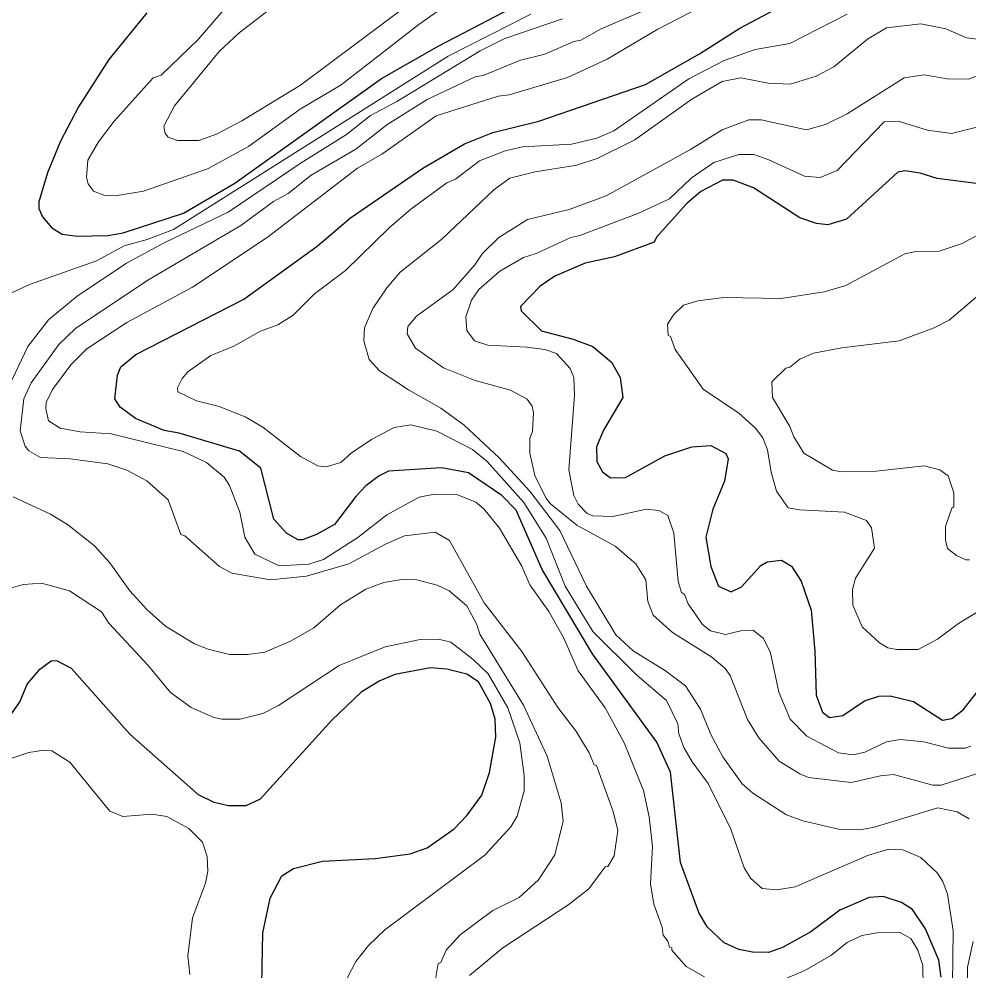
# Model space of a CAD drawing. Extents: x 598.3 to 623.2, y 6902.2 to 6930.1.
# Drawn here: x 618.956 to 620.18, y 6913.109 to 6914.337 of the extents above; entities that cross this region are included whole.
import ezdxf

# ---------------------------------------------------------------- set-up
doc = ezdxf.new("R2010")
doc.units = 0
doc.header["$LTSCALE"] = 0.032
doc.layers.add('1', color=7, linetype='Continuous', lineweight=25)
doc.layers.add('2', color=7, linetype='Continuous', lineweight=13)

msp = doc.modelspace()

# ---------------------------------------------------------------- linework, layer by layer
at = {"layer": '1'}
for points in [[(619.1201, 6914.3447), (619.0713, 6914.2843), (619.0321, 6914.2234), (619.0091, 6914.1792), (618.9923, 6914.1384), (618.9811, 6914.1008), (618.9811, 6914.0923), (618.9857, 6914.0816), (618.9979, 6914.0675), (619.0113, 6914.0592), (619.0305, 6914.0568), (619.0698, 6914.0576), (619.0898, 6914.0609), (619.1675, 6914.0861), (619.2339, 6914.125), (619.4228, 6914.2598), (619.4965, 6914.3019), (619.6545, 6914.3846)], [(619.0823, 6913.8774), (619.0868, 6913.888), (619.106, 6913.904), (619.2452, 6913.9752), (619.3399, 6914.0438), (619.3828, 6914.0804), (619.4759, 6914.1444), (619.5299, 6914.1757), (619.5664, 6914.1901), (619.6257, 6914.205), (619.7633, 6914.252), (619.8329, 6914.2917), (619.8847, 6914.3249), (619.9359, 6914.3521)], [(620.1929, 6914.124), (620.1393, 6914.1311), (620.1173, 6914.1378), (620.0973, 6914.1408), (620.0885, 6914.1393), (620.022, 6914.0787), (619.998, 6914.0714), (619.9835, 6914.0729), (619.9619, 6914.0804), (619.9022, 6914.1191), (619.8763, 6914.1288), (619.8625, 6914.1286), (619.8345, 6914.1144), (619.8164, 6914.0988), (619.7771, 6914.0555), (619.7741, 6914.0488), (619.7232, 6914.0299), (619.6853, 6914.0219), (619.6464, 6914.0049), (619.6275, 6913.9921), (619.602, 6913.9659), (619.6029, 6913.9602), (619.6292, 6913.9347), (619.6698, 6913.9238), (619.695, 6913.9143), (619.7193, 6913.894), (619.7303, 6913.8745), (619.7337, 6913.8487), (619.709, 6913.8062), (619.6999, 6913.7848), (619.7004, 6913.7659), (619.7078, 6913.7526), (619.7178, 6913.7447), (619.7374, 6913.7453), (619.7881, 6913.7734), (619.8229, 6913.7847), (619.8472, 6913.7864), (619.8667, 6913.7764), (619.8698, 6913.7694), (619.8648, 6913.7404), (619.8499, 6913.7045), (619.8408, 6913.6685), (619.8473, 6913.6307), (619.8571, 6913.6051), (619.8734, 6913.5979), (619.8868, 6913.6043), (619.9117, 6913.6316), (619.9198, 6913.6365), (619.9384, 6913.6389), (619.9515, 6913.6311), (619.9637, 6913.6115), (619.9767, 6913.5743), (619.9816, 6913.5212), (619.9832, 6913.4645), (619.9914, 6913.4428), (620.0002, 6913.4356), (620.0175, 6913.4385), (620.0454, 6913.4572), (620.0641, 6913.4634), (620.0784, 6913.4635), (620.1085, 6913.4562), (620.1459, 6913.4322), (620.158, 6913.4343), (620.1728, 6913.4458), (620.1916, 6913.4697)], [(620.1444, 6913.1009), (620.1413, 6913.1229), (620.1239, 6913.1634), (620.1075, 6913.1883), (620.0932, 6913.197), (620.0693, 6913.2051), (620.0513, 6913.2035), (620.0136, 6913.1871), (619.9761, 6913.1595), (619.9398, 6913.139), (619.9215, 6913.1328), (619.9009, 6913.1331), (619.8836, 6913.1367), (619.8645, 6913.1452), (619.8424, 6913.1656), (619.8317, 6913.1844), (619.8084, 6913.2486), (619.7955, 6913.3652), (619.7778, 6913.4041), (619.6948, 6913.518), (619.6299, 6913.6265), (619.5965, 6913.7033), (619.578, 6913.7219), (619.5349, 6913.7515), (619.5003, 6913.7576), (619.432, 6913.7534), (619.4198, 6913.7475), (619.4026, 6913.7344), (619.3895, 6913.7206), (619.3623, 6913.6846), (619.3392, 6913.6717), (619.3211, 6913.665), (619.3152, 6913.6651), (619.3006, 6913.6731), (619.284, 6913.6915), (619.2674, 6913.7574), (619.2399, 6913.7792), (619.1621, 6913.8027), (619.1426, 6913.8059), (619.1055, 6913.8214), (619.0861, 6913.8359), (619.079, 6913.8469), (619.0823, 6913.8774)], [(619.2677, 6913.0478), (619.27, 6913.1579), (619.2792, 6913.2026), (619.2942, 6913.2317), (619.3092, 6913.2409), (619.3469, 6913.2505), (619.4146, 6913.2537), (619.4596, 6913.2601), (619.4816, 6913.2677), (619.5164, 6913.2922), (619.5331, 6913.3096), (619.552, 6913.3356), (619.562, 6913.3647), (619.5703, 6913.4105), (619.5695, 6913.4335), (619.5634, 6913.4538), (619.5479, 6913.4818), (619.5328, 6913.4918), (619.5072, 6913.4982), (619.4859, 6913.4998), (619.4398, 6913.4914), (619.4198, 6913.4828), (619.3965, 6913.4686), (619.3589, 6913.4324), (619.2662, 6913.3303), (619.2479, 6913.3218), (619.2252, 6913.3218), (619.207, 6913.326), (619.1869, 6913.3362), (619.0982, 6913.4143), (619.0231, 6913.499), (619.0043, 6913.5087), (618.997, 6913.5085), (618.9808, 6913.4962), (618.9661, 6913.4794), (618.9567, 6913.4562), (618.9422, 6913.436)]]:
    msp.add_lwpolyline(points, dxfattribs=at)
at = {"layer": '2'}
for points in [[(619.5233, 6914.3668), (619.4708, 6914.3298), (619.371, 6914.2517), (619.3178, 6914.2203), (619.2512, 6914.1724), (619.1985, 6914.1436), (619.1161, 6914.1148), (619.0794, 6914.1085), (619.065, 6914.1094), (619.0514, 6914.1145), (619.0445, 6914.1243), (619.0426, 6914.1324), (619.0442, 6914.1547), (619.0581, 6914.1783), (619.0781, 6914.2049), (619.1286, 6914.2606), (619.1386, 6914.2643), (619.1865, 6914.3101), (619.2943, 6914.4357)], [(619.5037, 6914.39), (619.3184, 6914.2514), (619.2429, 6914.2052), (619.2101, 6914.188), (619.1872, 6914.18), (619.16, 6914.1799), (619.1476, 6914.1842), (619.1439, 6914.1889), (619.1422, 6914.1984), (619.1558, 6914.2245), (619.2135, 6914.2949), (619.2393, 6914.319), (619.3026, 6914.3678)], [(619.8391, 6913.1014), (619.8157, 6913.1145), (619.7972, 6913.1357), (619.797, 6913.1386), (619.794, 6913.1396), (619.792, 6913.1472), (619.7859, 6913.1549), (619.7847, 6913.1652), (619.7737, 6913.1951), (619.7695, 6913.2214), (619.772, 6913.2695), (619.7677, 6913.3078), (619.7604, 6913.3418), (619.7354, 6913.403), (619.7111, 6913.4483), (619.6765, 6913.4958), (619.6576, 6913.539), (619.6385, 6913.5725), (619.6142, 6913.6067), (619.6037, 6913.6308), (619.5751, 6913.6798), (619.5545, 6913.7051), (619.5443, 6913.7136), (619.5201, 6913.7232), (619.491, 6913.724), (619.4714, 6913.72), (619.4296, 6913.6973), (619.3924, 6913.668), (619.3481, 6913.6396), (619.3289, 6913.6334), (619.2908, 6913.6312), (619.2597, 6913.6464), (619.2465, 6913.6685), (619.24, 6913.7006), (619.227, 6913.7349), (619.22, 6913.7457), (619.1974, 6913.7646), (619.167, 6913.7789), (619.0744, 6913.8018), (619.0343, 6913.8043), (619.0084, 6913.8091), (618.9937, 6913.8186), (618.9902, 6913.834), (618.9907, 6913.842), (618.9987, 6913.8589), (619.0224, 6913.8908), (619.0428, 6913.9113), (619.0946, 6913.9454), (619.1792, 6913.9906), (619.2756, 6914.055), (619.3919, 6914.1445), (619.423, 6914.1624), (619.4931, 6914.2116), (619.5731, 6914.2371), (619.5874, 6914.2387), (619.6624, 6914.2614), (619.7139, 6914.2847), (619.7792, 6914.3236), (619.8613, 6914.3666)], [(619.7591, 6914.347), (619.7061, 6914.3238), (619.6799, 6914.3095), (619.6707, 6914.3077), (619.6333, 6914.2915), (619.602, 6914.2837), (619.554, 6914.2639), (619.5436, 6914.262), (619.4818, 6914.2327), (619.4295, 6914.2002), (619.3899, 6914.169), (619.3322, 6914.1351), (619.3024, 6914.1118), (619.2836, 6914.1011), (619.2415, 6914.0704), (619.1217, 6914), (619.0285, 6913.9373), (619.0069, 6913.9167), (618.971, 6913.8676), (618.9617, 6913.8466), (618.9568, 6913.8056), (618.9633, 6913.7858), (618.9683, 6913.7799), (618.983, 6913.7711), (619.0215, 6913.7694), (619.0699, 6913.763), (619.0947, 6913.7547), (619.1201, 6913.7412), (619.1478, 6913.7167), (619.1641, 6913.6717), (619.1693, 6913.6702), (619.2139, 6913.6306), (619.2297, 6913.6218), (619.2797, 6913.6132), (619.3259, 6913.6181), (619.3807, 6913.6341), (619.4281, 6913.6595), (619.4525, 6913.6699), (619.4918, 6913.6746)], [(619.6152, 6914.3431), (619.5086, 6914.2889), (619.1548, 6914.0653), (619.1208, 6914.0524), (619.0911, 6914.0441), (619.0556, 6914.0246), (618.9691, 6913.9942), (618.9368, 6913.9794)], [(618.9461, 6913.8707), (618.9669, 6913.9143), (618.9935, 6913.9486), (619.0303, 6913.979), (619.0942, 6914.0218), (619.1435, 6914.0485), (619.2253, 6914.0875), (619.3192, 6914.1513), (619.3775, 6914.1878), (619.4085, 6914.2121), (619.4424, 6914.2301), (619.55, 6914.2956), (619.5817, 6914.3117), (619.656, 6914.3367)], [(620.0232, 6914.3431), (619.9493, 6914.3051), (619.9045, 6914.2973), (619.8644, 6914.2832), (619.8188, 6914.2594), (619.7223, 6914.1926), (619.7005, 6914.1832), (619.6676, 6914.1751), (619.6044, 6914.1717), (619.5823, 6914.1665)], [(620.1805, 6913.3049), (620.1648, 6913.3143), (620.1398, 6913.3194), (620.0568, 6913.294), (620.0388, 6913.291), (620.0118, 6913.2919), (619.966, 6913.3025), (619.9449, 6913.3102), (619.9016, 6913.338), (619.8879, 6913.35), (619.8627, 6913.3849), (619.8472, 6913.414), (619.8341, 6913.4467), (619.8146, 6913.4765), (619.7887, 6913.4959), (619.7473, 6913.5216), (619.7248, 6913.5422), (619.6869, 6913.6051), (619.6525, 6913.6771), (619.6142, 6913.7279), (619.5746, 6913.7708), (619.5294, 6913.8127), (619.4993, 6913.8348), (619.4577, 6913.8582), (619.4203, 6913.8831), (619.4069, 6913.8976), (619.4002, 6913.9217), (619.4007, 6913.9384), (619.4116, 6913.9635), (619.4297, 6913.99), (619.4467, 6914.01), (619.5005, 6914.0526), (619.5675, 6914.1163), (619.5883, 6914.1312), (619.6208, 6914.1394), (619.6747, 6914.148), (619.701, 6914.1569), (619.7493, 6914.1809), (619.8227, 6914.2331), (619.8621, 6914.2559), (619.8861, 6914.2607), (619.9211, 6914.2541), (619.9495, 6914.2527), (619.983, 6914.263), (620.0057, 6914.2752), (620.0492, 6914.3105), (620.0739, 6914.3255), (620.1182, 6914.3303), (620.1502, 6914.3239), (620.1769, 6914.3126), (620.2022, 6914.3094)], [(620.2177, 6914.2744), (620.1798, 6914.259), (620.1519, 6914.2595), (620.1224, 6914.2648), (620.0966, 6914.2607), (620.0229, 6914.2143), (619.9951, 6914.2005), (619.9705, 6914.1936), (619.9123, 6914.2065), (619.8961, 6914.2065), (619.8621, 6914.1936), (619.8211, 6914.1683), (619.7126, 6914.1084), (619.6646, 6914.0908), (619.6111, 6914.0779), (619.5741, 6914.0547), (619.5524, 6914.0338), (619.543, 6914.0197), (619.5153, 6913.9879), (619.468, 6913.9536), (619.4568, 6913.9401), (619.4558, 6913.9307), (619.4666, 6913.912), (619.5029, 6913.8867), (619.5434, 6913.8706), (619.5889, 6913.858), (619.6106, 6913.8464), (619.6172, 6913.8374), (619.6189, 6913.8288), (619.6174, 6913.8048), (619.6141, 6913.7961), (619.6141, 6913.7765), (619.6205, 6913.7478), (619.6345, 6913.719), (619.6407, 6913.7112), (619.6744, 6913.684), (619.7242, 6913.6568), (619.7506, 6913.6338), (619.7637, 6913.6135), (619.7663, 6913.5854), (619.773, 6913.5677), (619.7977, 6913.5452), (619.8486, 6913.5137), (619.866, 6913.4988), (619.8724, 6913.4899), (619.8944, 6913.433), (619.9091, 6913.4095), (619.9354, 6913.3794), (619.9621, 6913.363), (619.9734, 6913.3585), (620.0283, 6913.3518), (620.0661, 6913.3607), (620.083, 6913.3623), (620.1336, 6913.3485), (620.1441, 6913.3485), (620.2099, 6913.3695)], [(620.2023, 6914.2001), (620.1574, 6914.1888), (620.1267, 6914.1933), (620.089, 6914.2048), (620.0707, 6914.204), (620.0101, 6914.1412), (619.9881, 6914.1321), (619.9682, 6914.1338), (619.9223, 6914.1552), (619.9028, 6914.1619), (619.8834, 6914.1621), (619.8511, 6914.1516), (619.8218, 6914.1313), (619.794, 6914.1048), (619.7531, 6914.0858), (619.6786, 6914.0575), (619.6669, 6914.0549), (619.6222, 6914.0343), (619.606, 6914.0292), (619.5755, 6914.0116), (619.5481, 6913.9876), (619.5386, 6913.974), (619.5315, 6913.9525), (619.533, 6913.9348), (619.5427, 6913.9217), (619.56, 6913.9158), (619.6102, 6913.9136), (619.6335, 6913.9102), (619.6482, 6913.9052), (619.6659, 6913.8859), (619.6706, 6913.8741), (619.6715, 6913.8509), (619.6643, 6913.755), (619.6707, 6913.7219), (619.6761, 6913.7109), (619.688, 6913.6987), (619.6953, 6913.6958), (619.721, 6913.6951), (619.7644, 6913.7046), (619.7801, 6913.7027), (619.7921, 6913.6965), (619.7996, 6913.6736), (619.8052, 6913.6113), (619.8095, 6913.597), (619.8133, 6913.5942), (619.8182, 6913.5822), (619.8366, 6913.5558), (619.8467, 6913.5477), (619.8662, 6913.5427), (619.8859, 6913.5476), (619.902, 6913.5484), (619.9153, 6913.5376), (619.9241, 6913.5193), (619.9348, 6913.4685), (619.9496, 6913.4336), (619.971, 6913.4116), (620.0118, 6913.39)], [(619.5823, 6914.1665), (619.5491, 6914.1538), (619.5182, 6914.13), (619.507, 6914.1253), (619.4606, 6914.0912), (619.4327, 6914.0673), (619.3765, 6914.0124), (619.3364, 6913.9822), (619.3089, 6913.9549), (619.2893, 6913.9421), (619.267, 6913.9342), (619.2326, 6913.9146), (619.2026, 6913.9028), (619.1733, 6913.8815), (619.1658, 6913.8732), (619.16, 6913.861), (619.1602, 6913.8559), (619.1841, 6913.8442), (619.2136, 6913.8371), (619.2469, 6913.8235), (619.2698, 6913.8103), (619.3184, 6913.7724), (619.3408, 6913.7604), (619.3515, 6913.7589), (619.3702, 6913.7646), (619.3837, 6913.7768), (619.4099, 6913.7943), (619.4392, 6913.8098), (619.4606, 6913.8131), (619.4941, 6913.8051), (619.5399, 6913.7814), (619.5592, 6913.7659), (619.6063, 6913.713), (619.635, 6913.6669), (619.6595, 6913.6051), (619.6952, 6913.5466), (619.7521, 6913.4903), (619.7903, 6913.4579), (619.8049, 6913.4276), (619.8062, 6913.4145), (619.8127, 6913.397), (619.8234, 6913.3785), (619.8441, 6913.3507), (619.8729, 6913.2916), (619.8904, 6913.2419), (619.899, 6913.2279), (619.9137, 6913.215), (619.9325, 6913.2133), (619.956, 6913.2174), (620.0506, 6913.2584), (620.0768, 6913.2659), (620.0947, 6913.265), (620.1181, 6913.2554), (620.1396, 6913.2349), (620.1465, 6913.2243), (620.1524, 6913.2081), (620.1596, 6913.1604), (620.1588, 6913.0915)], [(620.2293, 6914.0786), (620.1713, 6914.0471), (620.1417, 6914.0373), (620.1093, 6914.0365), (620.0972, 6914.0338), (620.0215, 6913.9928), (619.9935, 6913.9848), (619.9379, 6913.976), (619.8639, 6913.9774), (619.8305, 6913.9733), (619.812, 6913.9674), (619.7995, 6913.9556), (619.7914, 6913.9431), (619.7922, 6913.9291), (619.7954, 6913.927), (619.8015, 6913.9102), (619.8374, 6913.8593), (619.8833, 6913.8281), (619.9048, 6913.8088), (619.9142, 6913.7964), (619.9202, 6913.781), (619.925, 6913.7522), (619.932, 6913.7278), (619.947, 6913.7063), (619.9616, 6913.7034), (620.0198, 6913.7007), (620.0479, 6913.69), (620.0543, 6913.6805), (620.0584, 6913.654), (620.0337, 6913.6154), (620.0299, 6913.6009), (620.0302, 6913.5806), (620.0422, 6913.5526), (620.0649, 6913.5322), (620.0757, 6913.5258), (620.0869, 6913.5234), (620.1145, 6913.5235), (620.1397, 6913.5367), (620.1664, 6913.557), (620.194, 6913.5737)], [(620.1808, 6913.6391), (620.1759, 6913.6391), (620.164, 6913.6446), (620.1524, 6913.6539), (620.1498, 6913.6643), (620.1498, 6913.6819), (620.1579, 6913.7058), (620.1604, 6913.7074), (620.1604, 6913.7254), (620.1531, 6913.7475), (620.1425, 6913.7553), (620.1225, 6913.7605), (620.0603, 6913.7533), (620.0154, 6913.7525), (620.0042, 6913.7549), (619.9673, 6913.7766), (619.9542, 6913.7977), (619.9491, 6913.811), (619.9267, 6913.8487), (619.9259, 6913.8689), (619.9442, 6913.8865), (619.9492, 6913.8877), (619.962, 6913.8979), (619.9798, 6913.9056), (620.0162, 6913.9127), (620.0903, 6913.9216), (620.1352, 6913.9384), (620.1546, 6913.9481), (620.2374, 6914.0187)], [(619.5661, 6913.1867), (619.6001, 6913.2034), (619.6251, 6913.2265), (619.6464, 6913.2586), (619.6569, 6913.3021), (619.6544, 6913.3256), (619.6362, 6913.386), (619.6058, 6913.4516), (619.5495, 6913.5433), (619.5458, 6913.5555), (619.533, 6913.5799), (619.5102, 6913.599), (619.4945, 6913.6066), (619.4682, 6913.6132), (619.4487, 6913.6139), (619.4257, 6913.6098), (619.4026, 6913.6013), (619.3699, 6913.5809), (619.3354, 6913.5515), (619.3063, 6913.5345), (619.2725, 6913.5201), (619.2501, 6913.5169), (619.2269, 6913.5169), (619.1995, 6913.5237), (619.1818, 6913.5308), (619.1444, 6913.5536), (619.1203, 6913.5751), (619.0985, 6913.5992), (619.0726, 6913.6351), (619.0528, 6913.6571), (619.0181, 6913.6846), (618.9959, 6913.698), (618.9481, 6913.7202)], [(619.4918, 6913.6746), (619.5104, 6913.6641), (619.5551, 6913.5838), (619.6037, 6913.5207), (619.6499, 6913.4488), (619.6733, 6913.4186), (619.6906, 6913.3902), (619.6971, 6913.3747), (619.7001, 6913.3739), (619.7213, 6913.3144), (619.7274, 6913.29), (619.7226, 6913.2573), (619.7145, 6913.2435), (619.7111, 6913.243), (619.6901, 6913.2149), (619.6643, 6913.1944), (619.5793, 6913.1388), (619.5363, 6913.1029)], [(618.9241, 6913.5971), (618.9614, 6913.6075), (618.9845, 6913.6092), (619.0206, 6913.599), (619.0619, 6913.5719), (619.0711, 6913.5573), (619.1225, 6913.5025), (619.1507, 6913.4682), (619.1775, 6913.4485), (619.2065, 6913.4358), (619.217, 6913.4335), (619.2407, 6913.4335), (619.2698, 6913.441), (619.2898, 6913.4514), (619.368, 6913.503), (619.4277, 6913.527), (619.4726, 6913.5362), (619.4962, 6913.537), (619.512, 6913.5329), (619.5409, 6913.5107), (619.5602, 6913.4922), (619.5856, 6913.4483), (619.601, 6913.4033), (619.6068, 6913.3609), (619.6068, 6913.3412), (619.5976, 6913.3083), (619.5895, 6913.2948), (619.5559, 6913.258), (619.4269, 6913.1618), (619.406, 6913.1419), (619.3898, 6913.121), (619.378, 6913.0989)], [(620.0118, 6913.39), (620.0308, 6913.3874), (620.0459, 6913.3912), (620.0736, 6913.4045), (620.0912, 6913.4075), (620.1219, 6913.4044), (620.1538, 6913.3962), (620.1753, 6913.3962), (620.1825, 6913.3988)], [(619.1758, 6913.1042), (619.173, 6913.1282), (619.1792, 6913.1772), (619.1958, 6913.2223), (619.1988, 6913.2371), (619.1981, 6913.2565), (619.1921, 6913.2751), (619.1743, 6913.2928), (619.146, 6913.3081), (619.1268, 6913.3112), (619.0893, 6913.3081), (619.0726, 6913.3148), (619.0209, 6913.3782), (618.9978, 6913.3927), (618.9874, 6913.3937), (618.9681, 6913.3905), (618.9182, 6913.3744)], [(619.4919, 6913.0954), (619.4959, 6913.1183), (619.4991, 6913.1196), (619.506, 6913.1355), (619.524, 6913.1556), (619.5661, 6913.1867)], [(620.1209, 6913.0876), (620.1208, 6913.1161), (620.1143, 6913.1356), (620.1053, 6913.1509), (620.0906, 6913.159), (620.0619, 6913.1582), (620.0421, 6913.1544), (620.0229, 6913.1457), (620.0021, 6913.1287), (619.9684, 6913.1095), (619.9461, 6913.1)], [(620.1791, 6913.022), (620.1782, 6913.1136), (620.1855, 6913.147)]]:
    msp.add_lwpolyline(points, dxfattribs=at)

doc.saveas('drawing.dxf')
